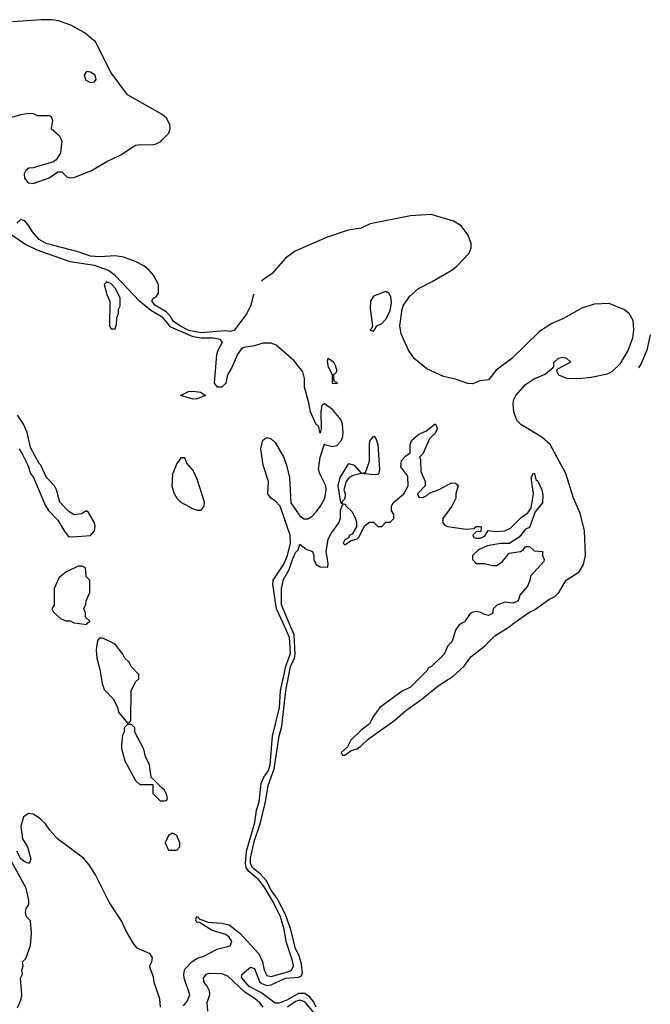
# Model space of a CAD drawing. Header units: inches. Extents: x 2348352 to 2479776, y 460422 to 613655.
# Tile 589 of 590: x 2459305 to 2462379, y 598143 to 602941. Entities that reach past the tile are written whole.
import ezdxf

# ---------------------------------------------------------------- set-up
doc = ezdxf.new("R2010")
doc.units = ezdxf.units.IN
doc.header["$MEASUREMENT"] = 0
for name, color, linetype in [('C4559', 7, 'Continuous'), ('C4569', 7, 'Continuous'), ('C4650', 7, 'Continuous'), ('C4660', 7, 'Continuous')]:
    doc.layers.add(name, color=color, linetype=linetype)

msp = doc.modelspace()

# ---------------------------------------------------------------- linework, layer by layer
at = {"layer": 'C4559', "color": 4}
for points, elevation in [([(2459585, 600000), (2459630, 599994), (2459636, 600000)], 24), ([(2460000, 599196), (2459946, 599250), (2459938, 599310), (2459918, 599350), (2459910, 599386), (2459866, 599470), (2459866, 599490), (2459850, 599506), (2459830, 599506), (2459814, 599490), (2459814, 599470), (2459805.4, 599454.6), (2459801, 599410), (2459801, 599390), (2459818, 599330), (2459870, 599234), (2459890, 599214), (2459954, 599214), (2459954, 599170), (2459990, 599134), (2460000, 599134)], 24), ([(2459991.8, 598130), (2459988.5, 598170), (2459959.5, 598250), (2459957.5, 598277.5), (2459940.2, 598320.2), (2459939, 598330), (2459949.2, 598350), (2459952, 598370), (2459941.2, 598390), (2459877.5, 598417.5), (2459858.9, 598438.9), (2459822.4, 598502.4), (2459801.2, 598550), (2459741.5, 598641.5), (2459674.7, 598774.7), (2459642.8, 598822.8), (2459615.1, 598855.1), (2459489.3, 598950), (2459451.2, 598991.2), (2459430, 599022.7), (2459401.2, 599050), (2459370, 599069.3), (2459350, 599072.7), (2459323, 599057), (2459310.7, 599010), (2459318.8, 598950), (2459343, 598910), (2459358.8, 598850), (2459351.3, 598828.7), (2459330, 598837.2), (2459310, 598852.3), (2459291.6, 598890)], 24), ([(2459293.6, 598126.4), (2459312.1, 598167.9), (2459316, 598190), (2459309, 598270), (2459318, 598290), (2459315.3, 598310), (2459322, 598330), (2459318, 598350), (2459334, 598366), (2459358, 598430), (2459362, 598490), (2459357.2, 598550), (2459337.2, 598570), (2459332.7, 598590), (2459337, 598610), (2459349.6, 598630), (2459349.6, 598650), (2459335.6, 598710), (2459263, 598843)], 28)]:
    msp.add_lwpolyline(points, dxfattribs=dict(at, elevation=elevation))
at = {"layer": 'C4559', "color": 4, "elevation": 24}
msp.add_lwpolyline([(2459710, 599928), (2459692.7, 599927.3), (2459683.6, 599916.4), (2459678, 599870), (2459681, 599830), (2459695.3, 599775.3), (2459706, 599706), (2459716.9, 599676.9), (2459762, 599630), (2459782, 599590), (2459786.4, 599566.4), (2459830, 599514), (2459842, 599518), (2459846, 599530), (2459848, 599670), (2459870, 599714), (2459886, 599730), (2459886, 599750), (2459848.9, 599788.9), (2459838, 599810), (2459818, 599830), (2459808, 599850), (2459770, 599898)], close=True, dxfattribs=at)
at = {"layer": 'C4569', "color": 4}
for points, elevation in [([(2460103.3, 598136.7), (2460121.7, 598158.3), (2460134, 598190), (2460106, 598270), (2460104.4, 598290), (2460110, 598314.9), (2460144.2, 598350), (2460170, 598368.5), (2460202, 598378), (2460267.7, 598412.3), (2460330, 598427.6), (2460338.5, 598450), (2460326.6, 598470), (2460310, 598483.5), (2460242.6, 598502.6), (2460181.5, 598541.5), (2460170, 598544.2), (2460163.6, 598550), (2460166, 598570), (2460169.6, 598570.4), (2460179.1, 598559.1), (2460222.8, 598542.8), (2460290, 598538.8), (2460325.5, 598530), (2460377.3, 598490), (2460470, 598388.8), (2460488.4, 598350), (2460497.1, 598310), (2460510, 598284.4), (2460530, 598278.5), (2460616.4, 598303.6), (2460629.9, 598310.1), (2460639.8, 598330), (2460635.4, 598355.4), (2460603.4, 598450), (2460593.2, 598510), (2460574, 598574), (2460536.2, 598650), (2460495.7, 598715.7), (2460470, 598749.9), (2460422.2, 598790), (2460408.6, 598810), (2460405.2, 598830), (2460411.1, 598890), (2460450.5, 599030), (2460458.6, 599090), (2460472.8, 599130), (2460481.3, 599218.7), (2460494.6, 599250), (2460517.2, 599282.8), (2460525.5, 599310), (2460537, 599450), (2460571, 599590), (2460576.6, 599670), (2460602, 599790), (2460625.1, 599854.9), (2460619.9, 599930), (2460588.5, 600000)], 16), ([(2460749.8, 598130), (2460737.3, 598157.3), (2460718.7, 598178.7), (2460695.3, 598195.3), (2460663.8, 598196.2), (2460610, 598165.5), (2460570, 598149.6), (2460550, 598149.3), (2460480.8, 598200.8), (2460423.6, 598230), (2460386.3, 598273.7), (2460389.3, 598290.7), (2460430, 598324.7), (2460450, 598318), (2460474.1, 598254.1), (2460484.4, 598244.4), (2460510, 598234.9), (2460530, 598238), (2460601.2, 598270), (2460663.7, 598276.3), (2460678, 598282), (2460682.7, 598297.3), (2460678.6, 598338.6), (2460664.9, 598384.9), (2460650, 598413.2), (2460627.3, 598507.3), (2460600.3, 598580.3), (2460559.4, 598659.4), (2460530, 598698.9), (2460506.2, 598746.2), (2460477.9, 598777.9), (2460438.5, 598810), (2460429.3, 598830.7), (2460430, 598854.8), (2460450, 598940.7), (2460477.2, 599022.8), (2460503.4, 599130), (2460516.5, 599210), (2460545.5, 599290), (2460569.8, 599450), (2460582.2, 599497.8), (2460601.7, 599670), (2460625.2, 599790), (2460643.9, 599830), (2460648.1, 599850), (2460642.8, 599942.8), (2460619, 600000)], 12), ([(2461461.4, 600000), (2461446, 599990), (2461431, 599970), (2461411.3, 599910), (2461392, 599890), (2461374, 599850), (2461312, 599790), (2461298, 599782), (2461290, 599768), (2461210, 599688.7), (2461170, 599668.7), (2461061, 599590), (2461030, 599548), (2461010.6, 599509.4), (2460970, 599479), (2460918.8, 599430), (2460902, 599398), (2460872, 599370), (2460878, 599358), (2460890, 599358), (2460920.2, 599379.8), (2460950, 599388), (2460970, 599402), (2461004.2, 599435.8), (2461132.8, 599527.2), (2461186.2, 599573.8), (2461265.2, 599630), (2461344.2, 599695.8), (2461417.1, 599742.9), (2461469.4, 599790), (2461503.3, 599836.7), (2461570, 599888), (2461620.8, 599939.2), (2461690, 599983), (2461713.4, 600000)], 12), ([(2460000, 599134), (2460010, 599134), (2460022, 599138), (2460026, 599150), (2460018, 599170), (2460010, 599186), (2460000, 599196)], 24), ([(2460491, 598130), (2460476, 598150), (2460452.8, 598170), (2460401.7, 598201.7), (2460319.9, 598279.9), (2460290, 598291.8), (2460226.1, 598293.9), (2460212.2, 598287.8), (2460199.1, 598270), (2460202, 598250), (2460219.3, 598230), (2460228.4, 598210), (2460230.3, 598190), (2460217.1, 598150), (2460220.4, 598110)], 16), ([(2460758.6, 598078.6), (2460699.2, 598150), (2460690, 598157.8), (2460670, 598163.8), (2460650, 598156.5), (2460610.3, 598130)], 16)]:
    msp.add_lwpolyline(points, dxfattribs=dict(at, elevation=elevation))
at = {"layer": 'C4569', "color": 4, "elevation": 24}
msp.add_lwpolyline([(2460050, 598978), (2460030, 598966), (2460014, 598930), (2460030, 598894), (2460070, 598894), (2460086, 598910), (2460086, 598930), (2460070, 598966)], close=True, dxfattribs=at)
at = {"layer": 'C4650', "color": 4}
for points, elevation in [([(2460000, 602478.7), (2459999.3, 602479.3), (2459830, 602574), (2459750, 602682.7), (2459673.7, 602833.7), (2459618.9, 602878.9), (2459554.6, 602914.6), (2459494.6, 602934.6), (2459459.5, 602939.5), (2459410, 602940.9), (2459270, 602929.8)], 12), ([(2459250, 602460.5), (2459310, 602478.4), (2459350, 602484.9), (2459370, 602484), (2459390, 602474.8), (2459450, 602474.8), (2459458, 602470), (2459464.7, 602450), (2459458, 602410), (2459497.3, 602377.3), (2459510.6, 602350.6), (2459504, 602290), (2459482, 602258), (2459470, 602249), (2459370, 602219.3), (2459350, 602217.2), (2459334.4, 602205.6), (2459327.3, 602190), (2459328.4, 602168.4), (2459346.7, 602146.7), (2459370, 602142), (2459448.7, 602170), (2459490, 602198.8), (2459510, 602198.8), (2459534.9, 602174.9), (2459550, 602170.5), (2459570, 602172.7), (2459654.5, 602205.5), (2459729.8, 602250.2), (2459797.8, 602282.2), (2459870, 602328.8), (2459890, 602332.9), (2459950, 602331.6), (2459970, 602336.5), (2459992.2, 602347.8), (2460000, 602355.6)], 12), ([(2460000, 601528.9), (2459964.2, 601550), (2459949.4, 601570.6), (2459956.5, 601583.5), (2459970, 601590.8), (2459982, 601610), (2459981.6, 601650), (2459956.4, 601696.4), (2459938.2, 601718.2), (2459910, 601741.3), (2459870, 601762), (2459810, 601783.5), (2459770, 601789.5), (2459694.9, 601785.1), (2459650, 601788), (2459590, 601809.7), (2459433.2, 601850), (2459399.5, 601870), (2459366.6, 601906.6), (2459350, 601937.2), (2459330, 601960.9), (2459310, 601966.6), (2459290.7, 601950)], 12), ([(2460000, 601491.8), (2459944.2, 601524.2), (2459889.5, 601569.5), (2459772.4, 601692.4), (2459738.2, 601718.2), (2459670, 601743.2), (2459550, 601760.5), (2459390, 601818.2), (2459330, 601847.9), (2459210, 601929.2)], 16), ([(2459302, 600850), (2459319.8, 600819.8), (2459344.7, 600770), (2459358, 600730), (2459372, 600710), (2459430, 600572), (2459444.7, 600550), (2459490, 600502), (2459524.9, 600444.9), (2459543.4, 600423.4), (2459561.1, 600421.1), (2459650, 600427.3), (2459669, 600450), (2459672.7, 600472.7), (2459668.7, 600490), (2459640.4, 600540.4), (2459630, 600548), (2459606.4, 600533.6), (2459570, 600528.7), (2459544.5, 600544.5), (2459501.2, 600590), (2459484, 600650), (2459474, 600670), (2459435.3, 600710), (2459408, 600770), (2459399, 600779), (2459357.2, 600857.2), (2459341.2, 600930), (2459324, 600970), (2459293.6, 601013.6)], 24), ([(2459636, 600000), (2459646, 600010), (2459626, 600030), (2459626, 600050), (2459618, 600070), (2459627.3, 600092.7), (2459628, 600110), (2459646, 600150), (2459646, 600210), (2459628.4, 600228.4), (2459626, 600270), (2459610, 600278), (2459590, 600278), (2459530, 600248.7), (2459496.9, 600223.1), (2459472, 600170), (2459472, 600090), (2459462, 600070), (2459470, 600054), (2459503.6, 600023.6), (2459530, 600012), (2459551.6, 600011.6), (2459570, 600002), (2459585, 600000)], 24)]:
    msp.add_lwpolyline(points, dxfattribs=dict(at, elevation=elevation))
for points, elevation in [([(2459630, 602688.7), (2459618.8, 602670), (2459627, 602647), (2459650, 602634.8), (2459670, 602638), (2459677.2, 602650), (2459672, 602670), (2459650, 602685.2)], 16), ([(2459730, 601663.7), (2459716.3, 601650), (2459730, 601602), (2459744.7, 601570), (2459742, 601450), (2459750, 601434), (2459770, 601434), (2459776.4, 601456.4), (2459778, 601490), (2459786, 601510), (2459786, 601530), (2459794, 601546), (2459794, 601586), (2459770, 601632.4), (2459750, 601653.5)], 24)]:
    msp.add_lwpolyline(points, close=True, dxfattribs=dict(at, elevation=elevation))
at = {"layer": 'C4660', "color": 4}
for points, elevation in [([(2460000, 602355.6), (2460032.4, 602387.6), (2460038, 602410), (2460036.3, 602430), (2460020.4, 602460.4), (2460000, 602478.7)], 12), ([(2461713.4, 600000), (2461786.8, 600053.2), (2461814.5, 600065.5), (2461883.9, 600116.1), (2461913.2, 600130), (2461933.2, 600150), (2461969.3, 600210.7), (2462032.3, 600250), (2462053.3, 600286.7), (2462063.6, 600330), (2462058.7, 600450), (2462036.4, 600536.4), (2462004.7, 600610), (2461966.3, 600730), (2461891.1, 600871.1), (2461850, 600907), (2461748.2, 600968.2), (2461728.3, 600988.3), (2461713.6, 601030), (2461709.6, 601070), (2461713.6, 601090), (2461723.6, 601110), (2461770, 601163), (2461809.2, 601190), (2461865.6, 601214.4), (2461908, 601250), (2461909, 601270), (2461931.1, 601291.1), (2461950, 601296), (2461970, 601291.3), (2461991.6, 601271.6), (2461923.6, 601236.4), (2461922, 601230), (2461931.3, 601210), (2461970, 601194.8), (2462030, 601193.4), (2462090, 601199.1), (2462170, 601215.5), (2462192.5, 601227.5), (2462233.6, 601266.4), (2462271.3, 601328.7), (2462293.6, 601390), (2462298.4, 601430), (2462295.3, 601475.3), (2462275.1, 601510), (2462250, 601529.6), (2462178.2, 601558.2), (2462105.3, 601554.7), (2462044.7, 601535.3), (2461955.2, 601484.8), (2461899.4, 601460.6), (2461838.9, 601421.1), (2461703.8, 601290), (2461626.8, 601233.2), (2461590, 601186.6), (2461550, 601180.5), (2461512.8, 601167.2), (2461490, 601168), (2461430, 601189.7), (2461370, 601202), (2461290, 601239.7), (2461228.2, 601290), (2461199.7, 601330), (2461165.1, 601410), (2461158, 601450), (2461168.6, 601530), (2461175.4, 601550), (2461206.7, 601593.3), (2461248.5, 601631.5), (2461314.9, 601665.1), (2461415.5, 601724.5), (2461437.8, 601742.2), (2461496, 601804), (2461505.6, 601830), (2461505.6, 601850), (2461491.1, 601891.1), (2461456.4, 601936.4), (2461419.2, 601959.2), (2461310, 601991.3), (2461210, 601985.7), (2461013.8, 601946.2), (2460970, 601925.1), (2460905.3, 601914.7), (2460799.6, 601880.4), (2460647, 601813), (2460600.6, 601779.4), (2460535.6, 601704.4), (2460487.9, 601672.1), (2460483.2, 601666.7)], 12), ([(2460444.3, 601603.6), (2460431.8, 601550), (2460412, 601510), (2460350, 601426.6), (2460330, 601421.3), (2460304.1, 601424.1), (2460190, 601414.7), (2460130, 601427.2), (2460085.1, 601450), (2460054.7, 601470), (2460038.1, 601498.1), (2460018.2, 601518.2), (2460000, 601528.9)], 12), ([(2460588.5, 600000), (2460557.1, 600070), (2460538.7, 600190), (2460540.5, 600210), (2460592.1, 600287.9), (2460609.9, 600330), (2460625.2, 600390), (2460623.1, 600430), (2460575.1, 600570), (2460550, 600596), (2460529.2, 600610), (2460514, 600630), (2460518.4, 600690), (2460491.6, 600770), (2460480.9, 600850), (2460490, 600892), (2460510, 600904.7), (2460530, 600898.8), (2460550, 600881), (2460590, 600811), (2460605.5, 600770), (2460620.7, 600710), (2460626.6, 600586.6), (2460670, 600523), (2460690, 600508.7), (2460710, 600508.9), (2460730, 600521.1), (2460750, 600542.4), (2460771.2, 600570), (2460792.6, 600610), (2460798.3, 600650), (2460796.4, 600670), (2460767.4, 600727.4), (2460762, 600750), (2460769.7, 600810), (2460790, 600874), (2460791.1, 600871.1), (2460830, 600860.7), (2460850, 600866), (2460871.6, 600888.4), (2460879.8, 600910), (2460881.4, 600930), (2460878, 600970), (2460870, 600993.3), (2460830, 601041.3), (2460790, 601069.2), (2460778, 601062), (2460772.7, 601030), (2460774.4, 600945.6), (2460770, 600926), (2460762, 600962), (2460750, 600969), (2460723, 601030), (2460714.8, 601074.8), (2460692.7, 601150), (2460693.2, 601193.2), (2460685.1, 601225.1), (2460641, 601281), (2460554.5, 601354.5), (2460530, 601365), (2460490, 601364.5), (2460450, 601351.9), (2460396.9, 601343.1), (2460384.1, 601335.9), (2460367.4, 601312.6), (2460337.6, 601242.4), (2460317.8, 601210), (2460310, 601169.4), (2460290.2, 601149.8), (2460269.7, 601149.7), (2460254.7, 601170), (2460266.4, 601310), (2460272.1, 601330), (2460294, 601370), (2460282, 601382), (2460249.1, 601389.1), (2460190, 601389.9), (2460150, 601396.1), (2460042, 601442), (2460003.1, 601490), (2460000, 601491.8)], 16), ([(2462378.9, 601405.7), (2462362.4, 601330), (2462334.7, 601265.3), (2462321.9, 601245.3)], 12), ([(2460619, 600000), (2460581.5, 600090), (2460581.1, 600170), (2460590, 600214), (2460618.6, 600261.4), (2460634.7, 600310), (2460650, 600344), (2460661.6, 600358.4), (2460670, 600384.7), (2460700.9, 600360.9), (2460731.3, 600350), (2460738.8, 600330), (2460738.8, 600310), (2460750, 600286), (2460770, 600274.8), (2460807.3, 600272.7), (2460808.9, 600291.1), (2460799.5, 600350), (2460809.2, 600410), (2460822.9, 600437.1), (2460861.2, 600490), (2460869.2, 600510), (2460869.1, 600550.9), (2460880.4, 600579.6), (2460890, 600582), (2460896, 600570), (2460924.1, 600544.1), (2460942, 600510), (2460946.8, 600490), (2460946, 600470), (2460925.4, 600434.6), (2460914, 600430), (2460905.4, 600414.6), (2460890, 600406), (2460882, 600390), (2460890, 600382), (2460918, 600402), (2460950, 600412), (2460959, 600421), (2460985.2, 600474.8), (2461010, 600492), (2461030, 600492), (2461050, 600472), (2461070, 600472), (2461090, 600492), (2461110, 600492), (2461128, 600510), (2461128, 600530), (2461118, 600550), (2461118, 600570), (2461128, 600590), (2461178, 600630), (2461198, 600670), (2461196.4, 600716.4), (2461162.7, 600762.7), (2461166.6, 600793.4), (2461185.6, 600814.4), (2461208, 600830), (2461208.9, 600868.9), (2461214, 600890), (2461250, 600921), (2461284, 600936), (2461330, 600971.3), (2461342, 600950), (2461330, 600926), (2461302, 600898), (2461270, 600826), (2461254, 600810), (2461258, 600798), (2461259.6, 600739.6), (2461282, 600690), (2461282, 600670), (2461244.7, 600630), (2461250, 600614), (2461270, 600612), (2461290, 600622), (2461304, 600636), (2461350, 600651), (2461410, 600684.7), (2461430, 600682), (2461436.9, 600676.9), (2461442, 600670), (2461431.3, 600630), (2461431, 600610), (2461411, 600570), (2461366.8, 600510), (2461366.8, 600490), (2461378, 600478), (2461390.7, 600470.7), (2461482, 600458), (2461518, 600462), (2461530, 600472), (2461550, 600472), (2461554, 600470), (2461552.7, 600447.3), (2461530, 600446), (2461514, 600430), (2461518, 600418), (2461530, 600414), (2461550, 600414), (2461570, 600422), (2461588, 600452), (2461626.4, 600446.4), (2461670, 600450.6), (2461697.2, 600462.8), (2461750, 600514.8), (2461781.2, 600538.8), (2461798, 600562), (2461809.6, 600630), (2461798, 600710), (2461810, 600732), (2461814, 600730), (2461821, 600701), (2461830, 600692), (2461850.4, 600650), (2461854.6, 600625.4), (2461852.8, 600587.2), (2461816.9, 600543.1), (2461790, 600466), (2461770, 600458), (2461739.8, 600420.2), (2461691, 600389), (2461650, 600389.2), (2461582.8, 600377.2), (2461542, 600358), (2461511.3, 600330), (2461511.3, 600310), (2461530, 600291.3), (2461570, 600291), (2461610, 600281), (2461630, 600281), (2461658.4, 600301.6), (2461690, 600341), (2461746, 600350), (2461760.4, 600359.6), (2461770, 600374), (2461790, 600374), (2461812.7, 600352.7), (2461854, 600350), (2461854, 600330), (2461862, 600310), (2461859.6, 600300.4), (2461794, 600230), (2461791.6, 600208.4), (2461779.6, 600180.4), (2461743.6, 600136.4), (2461734, 600110), (2461710, 600098), (2461670, 600102), (2461631.1, 600088.9), (2461612, 600070), (2461610, 600048), (2461590, 600038), (2461570, 600042), (2461553.2, 600053.2), (2461530, 600057.2), (2461510, 600052.7), (2461497.1, 600042.9), (2461472.7, 600007.3), (2461461.4, 600000)], 12)]:
    msp.add_lwpolyline(points, dxfattribs=dict(at, elevation=elevation))
for points, elevation in [([(2461090, 601616), (2461030, 601594), (2461015.5, 601570), (2461013.7, 601533.7), (2461024.7, 601450), (2461022, 601438), (2461014, 601430), (2461030, 601422), (2461046, 601450), (2461070, 601461), (2461090, 601481), (2461110, 601522), (2461117, 601563), (2461114.5, 601590), (2461106.3, 601606.3)], 16), ([(2460850, 601166), (2460830, 601168), (2460829, 601210), (2460810, 601248), (2460804.7, 601275.3), (2460808, 601292), (2460834, 601274), (2460842, 601258), (2460850.7, 601229.3), (2460843.6, 601216.4), (2460834, 601210), (2460834, 601190), (2460838, 601178), (2460850, 601174)], 12), ([(2460150, 601092), (2460088.7, 601110), (2460128, 601130), (2460150, 601131.5), (2460185.8, 601125.8), (2460210, 601109.7), (2460170, 601094)], 16), ([(2461030, 600722.7), (2460968.9, 600728.9), (2460930, 600719.3), (2460910.4, 600709.6), (2460896.3, 600690), (2460884.7, 600650), (2460890.7, 600630), (2460890, 600606), (2460874, 600590), (2460878, 600582), (2460870, 600586), (2460857.2, 600670), (2460867, 600710), (2460910, 600778.8), (2460936, 600770), (2460970, 600732), (2460990, 600734), (2461009.3, 600790), (2461010, 600874), (2461014, 600890), (2461031, 600911), (2461041, 600901), (2461050.6, 600870.6), (2461059.1, 600750), (2461054.8, 600730), (2461050, 600725.2)], 12), ([(2460110, 600806), (2460090, 600806), (2460070, 600778), (2460050, 600726), (2460046, 600670), (2460055.9, 600635.9), (2460070.8, 600610), (2460090, 600590.8), (2460150, 600557.3), (2460170, 600550.8), (2460190, 600551.3), (2460204, 600570), (2460206, 600590), (2460170, 600702), (2460150, 600744), (2460120.2, 600780.2)], 24)]:
    msp.add_lwpolyline(points, close=True, dxfattribs=dict(at, elevation=elevation))

doc.saveas('drawing.dxf')
